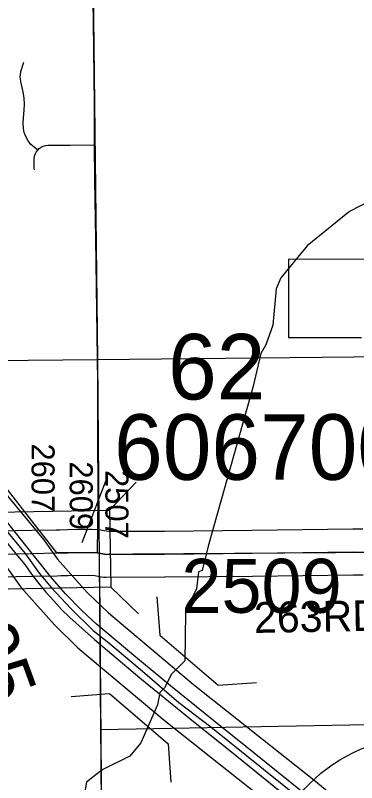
# Model space of a CAD drawing. Extents: x 23.6 to 68.7, y -63 to -29.
# Drawn here: x 43.61 to 44.053, y -50.14 to -49.145 of the extents above; entities that cross this region are included whole.
import ezdxf

# ---------------------------------------------------------------- set-up
doc = ezdxf.new("R2010")
doc.units = 0
for name, color, linetype in [('tdCoCityStreetMinor', 7, 'Continuous'), ('tdCoCorpBndry', 7, 'Continuous'), ('tdCoDivCarto', 7, 'Continuous'), ('tdCoHydroRiver', 7, 'Continuous'), ('tdCoPriCL', 7, 'Continuous'), ('tdCoPriDiv', 7, 'Continuous'), ('tdCoPrimary', 7, 'Continuous'), ('tdCoSecRdNmbr', 7, 'Continuous'), ('tdCoSecRdTxt', 7, 'Continuous'), ('tdCoSecRteBand', 7, 'Continuous'), ('tdCoSecRteCL', 7, 'Continuous'), ('tdCoSectLine', 7, 'Continuous'), ('tdCoSectLinePart', 7, 'Continuous'), ('tdCoShieldStRte', 7, 'Continuous'), ('tdCoStrucDivPri', 7, 'Continuous'), ('tdCoStrucNonDivPri', 7, 'Continuous'), ('tdCoStrucSecCoName', 7, 'Continuous'), ('tdCoStrucSecFHWANum', 7, 'Continuous'), ('tdCoSurfGravel', 7, 'Continuous'), ('tdCoTwpBndry', 7, 'Continuous'), ('tdCoTwpBndryShd', 7, 'Continuous')]:
    doc.layers.add(name, color=color, linetype=linetype)

msp = doc.modelspace()

# ---------------------------------------------------------------- linework, layer by layer
at = {"layer": 'tdCoCityStreetMinor'}
for points in [[(43.71288, -49.31266), (43.71249, -49.25954), (43.71139, -49.15334), (43.71047, -49.09887), (43.71012, -49.09216), (43.70845, -49.05962), (43.70918, -49.04641), (43.71037, -49.04264), (43.71212, -49.03706), (43.71634, -49.03045), (43.72294, -49.02422), (43.76274, -48.99304), (43.78255, -48.97873), (43.78631, -48.97685), (43.79026, -48.97538), (43.79434, -48.97436), (43.79851, -48.97378), (43.87481, -48.97194), (43.95001, -48.97249), (43.99555, -48.97148)], [(43.63884, -49.31952), (43.63436, -49.31537), (43.62994, -49.31194), (43.62651, -49.30752), (43.62381, -49.30261), (43.62135, -49.29648), (43.62037, -49.29157), (43.61988, -49.2847), (43.62037, -49.27758), (43.62111, -49.26777), (43.62184, -49.25991), (43.62135, -49.25206), (43.62013, -49.24372), (43.61718, -49.23243), (43.61595, -49.22482), (43.61694, -49.21746), (43.62086, -49.20519)], [(43.63884, -49.31952), (43.64096, -49.31741), (43.64338, -49.31566), (43.64604, -49.3143), (43.64888, -49.31337), (43.65183, -49.31289), (43.65482, -49.31286), (43.68107, -49.31277), (43.71288, -49.31266)], [(43.7167, -49.84171), (43.71726, -49.77183), (43.71707, -49.67902), (43.71689, -49.62106), (43.71579, -49.52751), (43.7145, -49.4347), (43.71322, -49.35822), (43.71288, -49.31266)], [(43.63477, -49.3449), (43.63444, -49.34291), (43.63424, -49.33036), (43.63474, -49.32741), (43.63569, -49.32458), (43.63707, -49.32193), (43.63884, -49.31952)]]:
    msp.add_lwpolyline(points, dxfattribs=at)
at = {"layer": 'tdCoCorpBndry'}
for points in [[(44.0917, -49.84128), (43.763, -49.84377), (43.7278, -49.84394), (43.7167, -49.84171), (43.67267, -49.84183), (43.66823, -49.84191), (43.66358, -49.842), (43.628, -49.79631), (43.57177, -49.7245), (43.56983, -49.71257), (43.55762, -49.69634), (43.5475, -49.69176), (43.51504, -49.65209), (43.47828, -49.60118), (43.40781, -49.49159), (43.35413, -49.42404), (43.31612, -49.37715), (43.29838, -49.35629), (43.58497, -49.1318)], [(44.08843, -49.46142), (43.96455, -49.46097), (43.96492, -49.5623), (44.05962, -49.5623)]]:
    msp.add_lwpolyline(points, dxfattribs=at)
at = {"layer": 'tdCoDivCarto'}
for p, q in [((43.63168, -49.84261), (43.5968, -49.79849)), ((43.59457, -49.82334), (43.61051, -49.84301)), ((43.61051, -49.84301), (43.62194, -49.85712)), ((43.63872, -49.85151), (43.63168, -49.84261)), ((43.65549, -49.87248), (43.63872, -49.85151)), ((43.62194, -49.85712), (43.63079, -49.86935)), ((43.63079, -49.86935), (43.64002, -49.88129)), ((43.67497, -49.89492), (43.65549, -49.87248)), ((43.64002, -49.88129), (43.64964, -49.89293)), ((43.64964, -49.89293), (43.65962, -49.90426)), ((43.65962, -49.90426), (43.66995, -49.91526)), ((43.69618, -49.91686), (43.67497, -49.89492)), ((43.66995, -49.91526), (43.68063, -49.92593)), ((43.71517, -49.93462), (43.69618, -49.91686)), ((43.68063, -49.92593), (43.71269, -49.95453)), ((43.76646, -49.97704), (43.71517, -49.93462)), ((43.71269, -49.95453), (43.77163, -50.0041)), ((43.81135, -50.01452), (43.76646, -49.97704)), ((43.77163, -50.0041), (43.83895, -50.05885)), ((43.86757, -50.0599), (43.81135, -50.01452)), ((43.83895, -50.05885), (43.89049, -50.10028)), ((43.9201, -50.10182), (43.86757, -50.0599)), ((43.89049, -50.10028), (43.97089, -50.16489)), ((43.98027, -50.15015), (43.9201, -50.10182))]:
    msp.add_line(p, q, dxfattribs=at)
for points in [[(43.98027, -50.15015), (43.9201, -50.10182), (43.86757, -50.0599), (43.81135, -50.01452), (43.76646, -49.97704), (43.71517, -49.93462), (43.69618, -49.91686), (43.67497, -49.89492), (43.65549, -49.87248), (43.63872, -49.85151), (43.63168, -49.84261), (43.5968, -49.79849)], [(43.98027, -50.15015), (43.9201, -50.10182), (43.86757, -50.0599), (43.81135, -50.01452), (43.76646, -49.97704), (43.71517, -49.93462), (43.69618, -49.91686), (43.67497, -49.89492), (43.65549, -49.87248), (43.63872, -49.85151), (43.63168, -49.84261), (43.5968, -49.79849)], [(43.98027, -50.15015), (43.9201, -50.10182), (43.86757, -50.0599), (43.81135, -50.01452), (43.76646, -49.97704), (43.71517, -49.93462), (43.69618, -49.91686), (43.67497, -49.89492), (43.65549, -49.87248), (43.63872, -49.85151), (43.63168, -49.84261), (43.5968, -49.79849)], [(43.59457, -49.82334), (43.61051, -49.84301), (43.62194, -49.85712), (43.63079, -49.86935), (43.64002, -49.88129), (43.64964, -49.89293), (43.65962, -49.90426), (43.66995, -49.91526), (43.68063, -49.92593), (43.71269, -49.95453), (43.77163, -50.0041), (43.83895, -50.05885), (43.89049, -50.10028), (43.97089, -50.16489)], [(43.59457, -49.82334), (43.61051, -49.84301), (43.62194, -49.85712), (43.63079, -49.86935), (43.64002, -49.88129), (43.64964, -49.89293), (43.65962, -49.90426), (43.66995, -49.91526), (43.68063, -49.92593), (43.71269, -49.95453), (43.77163, -50.0041), (43.83895, -50.05885), (43.89049, -50.10028), (43.97089, -50.16489)], [(43.59457, -49.82334), (43.61051, -49.84301), (43.62194, -49.85712), (43.63079, -49.86935), (43.64002, -49.88129), (43.64964, -49.89293), (43.65962, -49.90426), (43.66995, -49.91526), (43.68063, -49.92593), (43.71269, -49.95453), (43.77163, -50.0041), (43.83895, -50.05885), (43.89049, -50.10028), (43.97089, -50.16489)]]:
    msp.add_lwpolyline(points, dxfattribs=at)
at = {"layer": 'tdCoHydroRiver'}
msp.add_lwpolyline([(44.17282, -49.33301), (44.044, -49.39896), (43.98918, -49.44368), (43.95485, -49.48505), (43.94867, -49.49932), (43.94438, -49.54671), (43.93515, -49.57206), (43.92894, -49.58316), (43.91831, -49.62747), (43.86028, -49.83323), (43.85268, -49.86488), (43.84796, -49.8665), (43.84502, -49.88863), (43.83728, -49.90449), (43.83111, -49.92033), (43.83012, -49.98191), (43.81292, -49.99944), (43.80361, -50.01688), (43.79736, -50.02326), (43.79436, -50.03907), (43.77272, -50.08821), (43.75868, -50.10571), (43.72254, -50.12342), (43.70217, -50.1394), (43.69918, -50.15679)], dxfattribs=at)
at = {"layer": 'tdCoPriCL'}
msp.add_lwpolyline([(43.06588, -49.13816), (43.11177, -49.19569), (43.2136, -49.32552), (43.25553, -49.3788), (43.32752, -49.47201), (43.41325, -49.58246), (43.43263, -49.60831), (43.46082, -49.64297), (43.55037, -49.75601), (43.62243, -49.84278), (43.6407, -49.86826), (43.65668, -49.88747), (43.68188, -49.91421), (43.71087, -49.94244), (43.73122, -49.95849), (43.772, -49.99279), (43.82227, -50.0359), (43.86376, -50.06783), (43.97866, -50.15964)], dxfattribs=at)
at = {"layer": 'tdCoPriDiv'}
for points in [[(43.03809, -49.15106), (43.23191, -49.39724), (43.38944, -49.60065), (43.52711, -49.7749), (43.59871, -49.86111), (43.61699, -49.88661), (43.66053, -49.93524), (43.6911, -49.96501), (43.80338, -50.05918), (43.9598, -50.18293), (44.24535, -50.41896), (44.37152, -50.51962), (44.40192, -50.54315), (44.43932, -50.575), (44.4641, -50.59979), (44.497, -50.63767), (44.53433, -50.68647), (44.58017, -50.76139), (44.59427, -50.78894), (44.60743, -50.81942), (44.62566, -50.86949), (44.65269, -50.97903), (44.66236, -51.03491)], [(43.11296, -49.149), (43.27923, -49.36035), (43.43715, -49.56425), (43.5737, -49.7371), (43.64623, -49.82442), (43.66449, -49.8499), (43.70331, -49.89315), (43.73072, -49.91984), (43.84123, -50.0126), (43.9976, -50.13633), (44.28258, -50.37189), (44.40867, -50.47251), (44.43996, -50.49672), (44.47987, -50.5307), (44.50773, -50.55857), (44.54364, -50.59993), (44.58445, -50.65337), (44.63279, -50.73251), (44.64858, -50.76336), (44.6632, -50.79725), (44.68299, -50.85158), (44.71153, -50.96714), (44.72318, -51.03446)]]:
    msp.add_lwpolyline(points, dxfattribs=at)
at = {"layer": 'tdCoPrimary'}
for points in [[(43.98027, -50.15015), (43.9201, -50.10182), (43.86757, -50.0599), (43.81135, -50.01452), (43.76646, -49.97704), (43.71517, -49.93462), (43.69618, -49.91686), (43.67497, -49.89492), (43.65549, -49.87248), (43.63872, -49.85151), (43.63168, -49.84261), (43.5968, -49.79849)], [(43.98027, -50.15015), (43.9201, -50.10182), (43.86757, -50.0599), (43.81135, -50.01452), (43.76646, -49.97704), (43.71517, -49.93462), (43.69618, -49.91686), (43.67497, -49.89492), (43.65549, -49.87248), (43.63872, -49.85151), (43.63168, -49.84261), (43.5968, -49.79849)], [(43.98027, -50.15015), (43.9201, -50.10182), (43.86757, -50.0599), (43.81135, -50.01452), (43.76646, -49.97704), (43.71517, -49.93462), (43.69618, -49.91686), (43.67497, -49.89492), (43.65549, -49.87248), (43.63872, -49.85151), (43.63168, -49.84261), (43.5968, -49.79849)], [(43.59457, -49.82334), (43.61051, -49.84301), (43.62194, -49.85712), (43.63079, -49.86935), (43.64002, -49.88129), (43.64964, -49.89293), (43.65962, -49.90426), (43.66995, -49.91526), (43.68063, -49.92593), (43.71269, -49.95453), (43.77163, -50.0041), (43.83895, -50.05885), (43.89049, -50.10028), (43.97089, -50.16489)], [(43.59457, -49.82334), (43.61051, -49.84301), (43.62194, -49.85712), (43.63079, -49.86935), (43.64002, -49.88129), (43.64964, -49.89293), (43.65962, -49.90426), (43.66995, -49.91526), (43.68063, -49.92593), (43.71269, -49.95453), (43.77163, -50.0041), (43.83895, -50.05885), (43.89049, -50.10028), (43.97089, -50.16489)], [(43.59457, -49.82334), (43.61051, -49.84301), (43.62194, -49.85712), (43.63079, -49.86935), (43.64002, -49.88129), (43.64964, -49.89293), (43.65962, -49.90426), (43.66995, -49.91526), (43.68063, -49.92593), (43.71269, -49.95453), (43.77163, -50.0041), (43.83895, -50.05885), (43.89049, -50.10028), (43.97089, -50.16489)]]:
    msp.add_lwpolyline(points, dxfattribs=at)
at = {"layer": 'tdCoSecRteBand'}
for points in [[(43.58052, -49.81358), (43.60994, -49.81302), (43.63111, -49.81261), (43.66285, -49.81201), (43.66306, -49.812), (43.66766, -49.81192), (43.6774, -49.81173), (43.70637, -49.81118), (43.70748, -49.81116), (43.70859, -49.81122), (43.71835, -49.81175), (43.7205, -49.81187), (43.72262, -49.8123), (43.73072, -49.81393), (43.80343, -49.81357), (43.91717, -49.81247), (44.04851, -49.81081), (44.04887, -49.8108), (44.04923, -49.81081), (44.06142, -49.81094)], [(44.06195, -49.87095), (44.04891, -49.87081), (43.91788, -49.87246), (43.91784, -49.87246), (43.91779, -49.87246), (43.80394, -49.87357), (43.80386, -49.87357), (43.80379, -49.87357), (43.72795, -49.87394), (43.72488, -49.87396), (43.72188, -49.87335), (43.7129, -49.87154), (43.70641, -49.87119), (43.67855, -49.87172), (43.6688, -49.87191), (43.6642, -49.87199), (43.66399, -49.872), (43.63225, -49.8726), (43.61108, -49.87301), (43.58177, -49.87356)]]:
    msp.add_lwpolyline(points, dxfattribs=at)
at = {"layer": 'tdCoSecRteCL'}
msp.add_lwpolyline([(43.47002, -49.847), (43.48071, -49.84671), (43.50931, -49.84542), (43.58109, -49.84357), (43.61051, -49.84301), (43.63168, -49.84261), (43.66342, -49.842), (43.66363, -49.842), (43.66823, -49.84191), (43.67798, -49.84173), (43.70695, -49.84117), (43.7167, -49.84171), (43.7278, -49.84394), (43.80364, -49.84357), (43.9175, -49.84246), (44.04889, -49.8408), (44.0917, -49.84128)], dxfattribs=at)
at = {"layer": 'tdCoSectLine'}
for points in [[(43.7047, -48.59338), (43.71668, -49.59097)], [(43.71668, -49.59097), (44.71545, -49.58085)], [(42.72644, -49.60062), (43.71668, -49.59097)], [(43.71668, -49.59097), (43.72485, -50.58839)]]:
    msp.add_lwpolyline(points, dxfattribs=at)
at = {"layer": 'tdCoSectLinePart'}
msp.add_lwpolyline([(43.71899, -49.87257), (43.7246, -50.5584)], dxfattribs=at)
at = {"layer": 'tdCoShieldStRte'}
msp.add_circle((44.13952, -50.28878), 0.20845, dxfattribs=at)
at = {"layer": 'tdCoStrucDivPri'}
for points in [[(43.79357, -49.8988), (43.7974, -49.94866), (43.8733, -50.01376), (43.92316, -50.00993)], [(43.68244, -50.02839), (43.7323, -50.02457), (43.80821, -50.08966), (43.81203, -50.13952)]]:
    msp.add_lwpolyline(points, dxfattribs=at)
at = {"layer": 'tdCoStrucNonDivPri'}
for p, q in [((43.73198, -49.78635), (43.76665, -49.75033)), ((43.73388, -49.88633), (43.7699, -49.92101))]:
    msp.add_line(p, q, dxfattribs=at)
msp.add_lwpolyline([(43.51032, -49.79057), (43.73198, -49.78635), (43.73388, -49.88633), (43.51222, -49.89055)], close=True, dxfattribs=at)
at = {"layer": 'tdCoStrucSecFHWANum'}
msp.add_line((43.72741, -49.74822), (43.69642, -49.82887), dxfattribs=at)
at = {"layer": 'tdCoSurfGravel'}
msp.add_line((43.66342, -49.842), (43.66363, -49.842), dxfattribs=at)
for points in [[(43.47002, -49.847), (43.48071, -49.84671), (43.50931, -49.84542), (43.58109, -49.84357), (43.61051, -49.84301), (43.63168, -49.84261), (43.66342, -49.842)], [(43.66363, -49.842), (43.66823, -49.84191), (43.67798, -49.84173), (43.70695, -49.84117), (43.7167, -49.84171)], [(43.7167, -49.84171), (43.7278, -49.84394), (43.80364, -49.84357), (43.9175, -49.84246), (44.04889, -49.8408), (44.0917, -49.84128)]]:
    msp.add_lwpolyline(points, dxfattribs=at)
at = {"layer": 'tdCoTwpBndry'}
for points in [[(43.719, -49.87423), (43.72061, -50.07095)], [(43.72061, -50.07095), (44.55313, -50.05574)]]:
    msp.add_lwpolyline(points, dxfattribs=at)
at = {"layer": 'tdCoTwpBndryShd'}
msp.add_lwpolyline([(43.71876, -49.84409), (43.72061, -50.07095), (44.55313, -50.05574), (44.57062, -50.16586), (44.65206, -50.59761), (44.72461, -51.08943), (44.72931, -51.57958), (44.7461, -52.18403), (44.74944, -52.62075), (44.75986, -53.61968), (44.78663, -54.62135), (44.80886, -55.62407), (44.80372, -55.62236), (44.80372, -55.62412), (44.80585, -56.62306), (44.83051, -57.63507)], dxfattribs=at)

# ---------------------------------------------------------------- texts
at = {"layer": 'tdCoSecRdNmbr'}
for s, height, rotation, p in [('2607', 0.03, 270.03186, (43.63084, -49.69999)), ('2609', 0.03, 270.03186, (43.68043, -49.72319)), ('2507', 0.03, 270.03191, (43.72679, -49.7344)), ('2605', 0.07, 290.03186, (43.50221, -49.84856)), ('2509', 0.07, 0.03423, (43.82559, -49.91976))]:
    msp.add_text(s, height=height, rotation=rotation, dxfattribs=at).set_placement(p)
at = {"layer": 'tdCoSecRdTxt'}
msp.add_text('263RD ST', height=0.04, rotation=1.03267, dxfattribs=at).set_placement((43.92009, -49.94589))
at = {"layer": 'tdCoStrucSecCoName'}
msp.add_text('62', height=0.085, dxfattribs=at).set_placement((43.80827, -49.64294))
at = {"layer": 'tdCoStrucSecFHWANum'}
msp.add_text('606700', height=0.085, dxfattribs=at).set_placement((43.73811, -49.74715))

doc.saveas('drawing.dxf')
